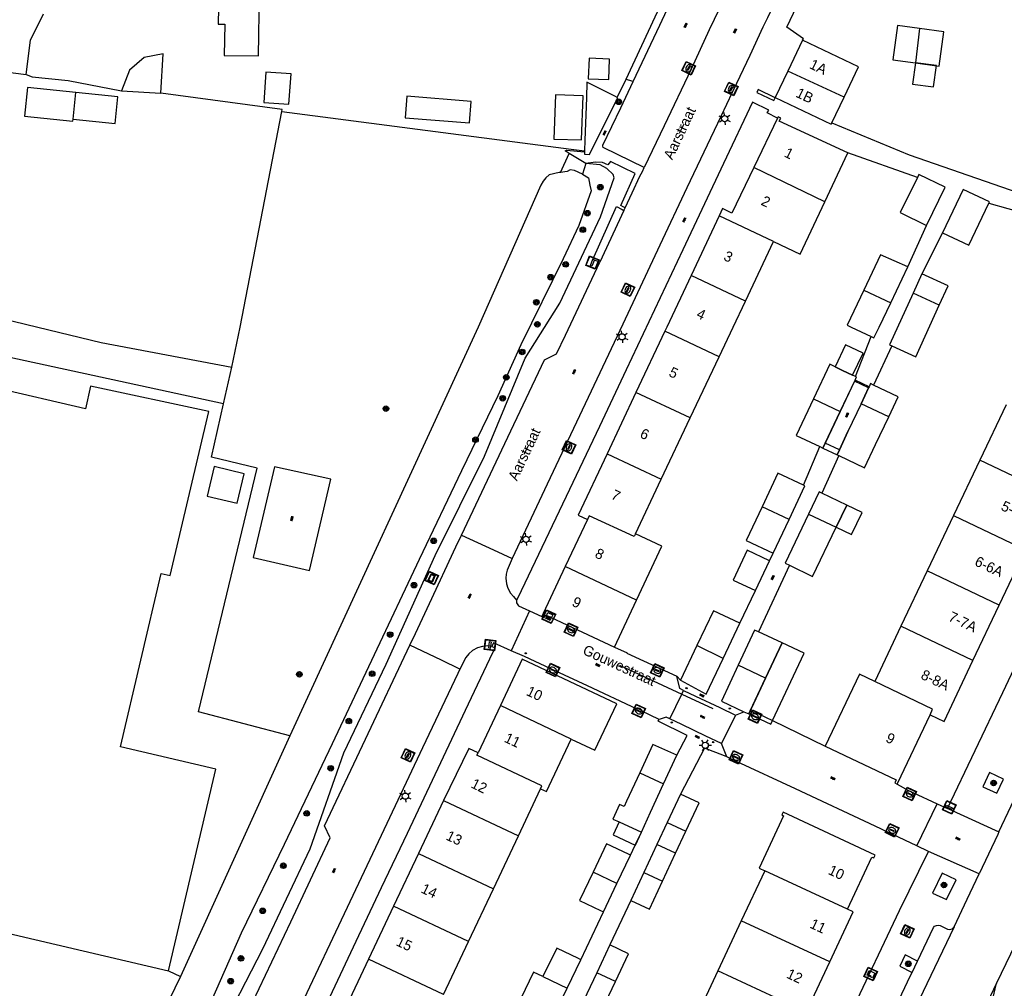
# Model space of a CAD drawing. Header units: metres. Extents: x 93870 to 95789, y 463036 to 464040.
# Tile 276 of 344: x 95273 to 95369, y 463186 to 463280. Entities that reach past the tile are written whole.
import ezdxf
from ezdxf.enums import TextEntityAlignment as Align

# ---------------------------------------------------------------- set-up
doc = ezdxf.new("R2010")
doc.units = ezdxf.units.M
doc.header["$LTSCALE"] = 25.4
for name, color, linetype in [('B_BEBOUWINGSGRENS_0', 1, 'Continuous'), ('B_LUIFEL_1', 200, 'Continuous'), ('B_TUSSENMUUR_0', 7, 'Continuous'), ('G_GRENS_ALGEMEEN_0', 7, 'Continuous'), ('Q_BOOM_0', 3, 'Continuous'), ('Q_BRANDKRAAN_0', 5, 'Continuous'), ('Q_CAI-KAST_0', 10, 'Continuous'), ('Q_INSPECTIE_OF_RIOOLPUT_0', 253, 'Continuous'), ('Q_KOLK_0', 254, 'Continuous'), ('Q_LICHTMAST_0', 2, 'Continuous'), ('Q_STRAATNAAMBORD_0', 7, 'Continuous'), ('Q_VERKEERSBORDPAAL_0', 40, 'Continuous'), ('S_GBKN_SYMBOOL_OV_GROOT_0', 7, 'Continuous'), ('T_CULTUURGRENS_0', 76, 'Continuous'), ('T_HAAG_0', 87, 'Continuous'), ('T_HEK_0', 57, 'Continuous'), ('T_MUUR_30CM_0', 10, 'Continuous'), ('T_SCHUTTING_0', 6, 'Continuous'), ('T_WALBESCHERMING_0', 45, 'Continuous'), ('V_WEGGRENS_0', 7, 'Continuous'), ('Z_GBKN_HUISNUMMER_0', 252, 'Continuous'), ('Z_STRAATNAAM_0', 252, 'Continuous')]:
    doc.layers.add(name, color=color, linetype=linetype)
doc.layers.add('Q_PAALTJE_0', color=7, linetype='Continuous', true_color=0x666666)

# ---------------------------------------------------------------- blocks, each defined once
blk = doc.blocks.new('Q_STRAATNAAMBORD')
for points in [[(-0.5, 0.5), (0.5, 0.5), (0.5, -0.5), (-0.5, -0.5)], [(-0.369, 0.22), (0.358, 0.22), (0.358, -0.214), (-0.369, -0.214)]]:
    blk.add_lwpolyline(points, close=True)
for points in [[(-0.442, 0.464), (0.438, 0.464, -0.414214), (0.459, 0.442), (0.459, -0.437, -0.414214), (0.438, -0.459), (-0.442, -0.459, -0.414214), (-0.463, -0.437), (-0.463, 0.442), (-0.463, 0.444), (-0.463, 0.446), (-0.463, 0.448), (-0.462, 0.45), (-0.461, 0.451), (-0.46, 0.453), (-0.459, 0.455), (-0.458, 0.456), (-0.457, 0.457), (-0.456, 0.459), (-0.454, 0.46), (-0.453, 0.461), (-0.451, 0.462), (-0.449, 0.462), (-0.447, 0.463), (-0.446, 0.463), (-0.444, 0.464), (-0.442, 0.464)], [(-0.287, 0.16), (0.281, 0.16, -0.414214), (0.303, 0.139), (0.303, -0.134, -0.414214), (0.281, -0.156), (-0.287, -0.156, -0.414214), (-0.308, -0.134), (-0.308, 0.139), (-0.308, 0.14), (-0.308, 0.142), (-0.307, 0.144), (-0.307, 0.146), (-0.306, 0.148), (-0.305, 0.149), (-0.304, 0.151), (-0.303, 0.152), (-0.302, 0.154), (-0.3, 0.155), (-0.299, 0.156), (-0.297, 0.157), (-0.296, 0.158), (-0.294, 0.159), (-0.292, 0.159), (-0.29, 0.16), (-0.288, 0.16), (-0.287, 0.16)]]:
    blk.add_lwpolyline(points, format="xyb")
blk = doc.blocks.new('Q_CAI-KAST')
for points in [[(-0.5, 0.5), (0.5, 0.5), (0.5, -0.5), (-0.5, -0.5)], [(-0.262, 0.264), (0.25, 0.264), (0.25, 0.187), (-0.262, 0.187)], [(-0.262, 0.107), (0.25, 0.107), (0.25, -0.332), (-0.262, -0.332)]]:
    blk.add_lwpolyline(points, close=True)
blk.add_lwpolyline([(-0.442, 0.464), (0.438, 0.464, -0.414214), (0.459, 0.442), (0.459, -0.437, -0.414214), (0.438, -0.459), (-0.442, -0.459, -0.414214), (-0.463, -0.437), (-0.463, 0.442), (-0.463, 0.444), (-0.463, 0.446), (-0.463, 0.448), (-0.462, 0.45), (-0.461, 0.451), (-0.46, 0.453), (-0.459, 0.455), (-0.458, 0.456), (-0.457, 0.457), (-0.456, 0.459), (-0.454, 0.46), (-0.453, 0.461), (-0.451, 0.462), (-0.449, 0.462), (-0.447, 0.463), (-0.446, 0.463), (-0.444, 0.464), (-0.442, 0.464)], format="xyb")
blk.add_circle((-0.177, -0.034), 0.0354)
blk = doc.blocks.new('Q_LICHTMAST')
for points in [[(-0.26, 0.15), (-0.52, 0.3)], [(0, 0.3), (0, 0.6)], [(0.26, 0.15), (0.52, 0.3)], [(-0.26, -0.15), (-0.52, -0.3)], [(0, -0.3), (0, -0.6)], [(0.26, -0.15), (0.52, -0.3)]]:
    blk.add_lwpolyline(points)
blk.add_circle((0, 0), 0.3)
blk = doc.blocks.new('Q_VERKEERSBORDPAAL')
for points in [[(-0.5, 0.5), (0.5, 0.5), (0.5, -0.5), (-0.5, -0.5)], [(-0.08, 0.333), (0.071, 0.333), (0.071, -0.329), (-0.08, -0.329)]]:
    blk.add_lwpolyline(points, close=True)
blk.add_lwpolyline([(-0.442, 0.464), (0.438, 0.464, -0.414214), (0.459, 0.442), (0.459, -0.437, -0.414214), (0.438, -0.459), (-0.442, -0.459, -0.414214), (-0.463, -0.437), (-0.463, 0.442), (-0.463, 0.444), (-0.463, 0.446), (-0.463, 0.448), (-0.462, 0.45), (-0.461, 0.451), (-0.46, 0.453), (-0.459, 0.455), (-0.458, 0.456), (-0.457, 0.457), (-0.456, 0.459), (-0.454, 0.46), (-0.453, 0.461), (-0.451, 0.462), (-0.449, 0.462), (-0.447, 0.463), (-0.446, 0.463), (-0.444, 0.464), (-0.442, 0.464)], format="xyb")
blk = doc.blocks.new('Q_PAAL_STEEN')
for points in [[(-0.5, 0.5), (0.5, 0.5), (0.5, -0.5), (-0.5, -0.5)], [(-0.08, 0.33), (0.07, 0.33), (0.07, -0.33), (-0.08, -0.33)]]:
    blk.add_lwpolyline(points, close=True)
blk.add_lwpolyline([(-0.44, 0.46), (0.44, 0.46, -0.414214), (0.46, 0.44), (0.46, -0.44, -0.414214), (0.44, -0.46), (-0.44, -0.46, -0.414214), (-0.46, -0.44), (-0.46, 0.44), (-0.46, 0.44), (-0.46, 0.45), (-0.46, 0.45), (-0.46, 0.45), (-0.46, 0.45), (-0.46, 0.45), (-0.46, 0.45), (-0.46, 0.46), (-0.46, 0.46), (-0.46, 0.46), (-0.45, 0.46), (-0.45, 0.46), (-0.45, 0.46), (-0.45, 0.46), (-0.45, 0.46), (-0.45, 0.46), (-0.44, 0.46), (-0.44, 0.46)], format="xyb")
blk = doc.blocks.new('Q_PAALTJE')
at = {"color": 251, "true_color": 0x666666, "xscale": 0.1, "yscale": 0.1, "zscale": 0.01}
blk.add_blockref('Q_PAAL_STEEN', (0, 0), dxfattribs=at)
blk = doc.blocks.new('Q_KOLK')
blk.add_lwpolyline([(-0.5, 0.5), (0.5, 0.5), (0.5, -0.5), (-0.5, -0.5)], close=True)
for points in [[(-0.442, 0.464), (0.438, 0.464, -0.414214), (0.459, 0.442), (0.459, -0.437, -0.414214), (0.438, -0.459), (-0.442, -0.459, -0.414214), (-0.463, -0.437), (-0.463, 0.442, -0.414214), (-0.442, 0.464)], [(-0.345, 0.105, 0.380426), (-0.276, -0.18)], [(-0.008, 0.266, 0.240218), (-0.345, 0.105)], [(-0.194, 0.045, 0.853344), (-0.194, -0.032)], [(0.331, 0.111, 0.240191), (-0.008, 0.266)], [(0.185, -0.032, 0.849746), (0.185, 0.045)], [(0.267, -0.176, 0.380426), (0.331, 0.111)], [(-0.276, -0.18, 0.148452), (0.012, -0.257)], [(0.012, -0.257, 0.131742), (0.267, -0.176)]]:
    blk.add_lwpolyline(points, format="xyb")
for points in [[(-0.194, 0.045), (0.185, 0.045)], [(0.185, -0.032), (-0.194, -0.032)]]:
    blk.add_lwpolyline(points)
blk = doc.blocks.new('Q_BRANDKRAAN')
blk.add_lwpolyline([(-0.5, 0.5), (0.5, 0.5), (0.5, -0.5), (-0.5, -0.5)], close=True)
for points in [[(-0.442, 0.464), (0.438, 0.464, -0.414214), (0.459, 0.442), (0.459, -0.437, -0.414214), (0.438, -0.459), (-0.442, -0.459, -0.414214), (-0.463, -0.437), (-0.463, 0.442), (-0.463, 0.444), (-0.463, 0.446), (-0.463, 0.448), (-0.462, 0.45), (-0.461, 0.451), (-0.46, 0.453), (-0.459, 0.455), (-0.458, 0.456), (-0.457, 0.457), (-0.456, 0.459), (-0.454, 0.46), (-0.453, 0.461), (-0.451, 0.462), (-0.449, 0.462), (-0.447, 0.463), (-0.446, 0.463), (-0.444, 0.464), (-0.442, 0.464)], [(-0.345, 0.105, 0.380426), (-0.276, -0.18)], [(-0.008, 0.266, 0.240218), (-0.345, 0.105)], [(-0.194, 0.045, 0.853344), (-0.194, -0.032)], [(0.331, 0.111, 0.240191), (-0.008, 0.266)], [(0.185, -0.032, 0.849746), (0.185, 0.045)], [(0.267, -0.176, 0.380426), (0.331, 0.111)], [(-0.276, -0.18, 0.148452), (0.012, -0.257)], [(0.012, -0.257, 0.131742), (0.267, -0.176)]]:
    blk.add_lwpolyline(points, format="xyb")
for points in [[(-0.194, 0.045), (0.185, 0.045)], [(0.185, -0.032), (-0.194, -0.032)]]:
    blk.add_lwpolyline(points)
blk = doc.blocks.new('Q_INSPECTIE_OF_RIOOLPUT')
blk.add_lwpolyline([(-0.5, 0.5), (0.5, 0.5), (0.5, -0.5), (-0.5, -0.5)], close=True)
for points in [[(-0.442, 0.464), (0.438, 0.464, -0.414214), (0.459, 0.442), (0.459, -0.437, -0.414214), (0.438, -0.459), (-0.442, -0.459, -0.414214), (-0.463, -0.437), (-0.463, 0.442), (-0.463, 0.444), (-0.463, 0.446), (-0.463, 0.448), (-0.462, 0.45), (-0.461, 0.451), (-0.46, 0.453), (-0.459, 0.455), (-0.458, 0.456), (-0.457, 0.457), (-0.456, 0.459), (-0.454, 0.46), (-0.453, 0.461), (-0.451, 0.462), (-0.449, 0.462), (-0.447, 0.463), (-0.446, 0.463), (-0.444, 0.464), (-0.442, 0.464)], [(-0.345, 0.105, 0.380426), (-0.276, -0.18)], [(-0.008, 0.266, 0.240218), (-0.345, 0.105)], [(-0.194, 0.045, 0.853344), (-0.194, -0.032)], [(0.331, 0.111, 0.240191), (-0.008, 0.266)], [(0.185, -0.032, 0.849746), (0.185, 0.045)], [(0.267, -0.176, 0.380426), (0.331, 0.111)], [(-0.276, -0.18, 0.148452), (0.012, -0.257)], [(0.012, -0.257, 0.131742), (0.267, -0.176)]]:
    blk.add_lwpolyline(points, format="xyb")
for points in [[(-0.194, 0.045), (0.185, 0.045)], [(0.185, -0.032), (-0.194, -0.032)]]:
    blk.add_lwpolyline(points)
blk = doc.blocks.new('Q_BOOM')
for radius in [0.27, 0.18, 0.09]:
    blk.add_circle((0, 0), radius)
blk = doc.blocks.new('S_GBKN_SYMBOOL_OV_GROOT')
for points in [[(-0.21875, 0.0625), (0.21875, 0.0625)], [(-0.21875, 0), (0.21875, 0)], [(-0.1875, 0.0625), (-0.1875, 0)], [(-0.125, 0.09375), (-0.125, 0.0625)], [(-0.125, 0), (-0.125, -0.0625)], [(-0.0625, 0.0625), (-0.0625, 0)], [(0, 0.09375), (0, 0.0625)], [(0, 0), (0, -0.0625)], [(0.0625, 0.0625), (0.0625, 0)], [(0.125, 0.09375), (0.125, 0.0625)], [(0.125, 0), (0.125, -0.0625)], [(0.1875, 0.0625), (0.1875, 0)], [(-0.21875, -0.0625), (0.21875, -0.0625)], [(-0.1875, -0.0625), (-0.1875, -0.09375)], [(-0.0625, -0.0625), (-0.0625, -0.09375)], [(0.0625, -0.0625), (0.0625, -0.09375)], [(0.1875, -0.0625), (0.1875, -0.09375)]]:
    blk.add_lwpolyline(points)

msp = doc.modelspace()

# ---------------------------------------------------------------- linework, layer by layer
at = {"layer": 'B_BEBOUWINGSGRENS_0'}
for p, q in [((95348.94, 463277.9), (95347.506, 463274.886)), ((95328.181, 463276.166), (95328.092, 463274.168)), ((95270.509, 463274.951), (95273.439, 463274.563)), ((95299, 463271.672), (95299.204, 463274.642)), ((95347.506, 463274.886), (95346.29, 463272.33)), ((95278.28, 463272.822), (95273.576, 463273.318)), ((95278.007, 463270.236), (95278.28, 463272.822)), ((95282.73, 463272.98), (95286.53, 463272.75)), ((95324.899, 463272.581), (95324.76, 463268.298)), ((95351.788, 463269.862), (95352.981, 463272.378)), ((95346.496, 463270.327), (95344.188, 463265.525)), ((95327.731, 463267.133), (95327.729, 463267.065)), ((95351.111, 463262.197), (95353.35, 463266.96)), ((95340.829, 463260.827), (95338.097, 463255.025)), ((95343.375, 463252.539), (95346.11, 463258.34)), ((95357.508, 463252.361), (95359.18, 463255.86)), ((95360.54, 463255.17), (95359.687, 463253.302)), ((95335.544, 463249.606), (95332.736, 463243.644)), ((95338.011, 463241.164), (95340.822, 463247.125)), ((95353.806, 463245.326), (95352.815, 463245.795)), ((95354.077, 463245.198), (95353.806, 463245.326)), ((95352.595, 463241.78), (95354.04, 463244.84)), ((95355.36, 463244.084), (95354.636, 463242.552)), ((95355.41, 463244.19), (95355.36, 463244.084)), ((95332.736, 463243.644), (95329.928, 463237.682)), ((95354.636, 463242.552), (95353.354, 463239.836)), ((95368.721, 463242.438), (95366.167, 463237.056)), ((95335.201, 463235.203), (95338.011, 463241.164)), ((95351.15, 463238.72), (95352.595, 463241.78)), ((95353.354, 463239.836), (95352.52, 463238.07)), ((95350.627, 463238.378), (95350.92, 463238.24)), ((95350.92, 463238.24), (95351.15, 463238.72)), ((95352.52, 463238.07), (95352.29, 463237.59)), ((95352.29, 463237.59), (95352.461, 463237.509)), ((95366.167, 463237.056), (95363.612, 463231.675)), ((95332.7, 463229.9), (95335.201, 463235.203)), ((95353.24, 463232.69), (95350.825, 463233.843)), ((95352.21, 463230.537), (95353.24, 463232.69)), ((95363.612, 463231.675), (95361.058, 463226.293)), ((95328.03, 463231.3), (95325.869, 463226.715)), ((95346.09, 463228.02), (95347.62, 463231.295)), ((95352.204, 463230.524), (95352.21, 463230.537)), ((95368.062, 463222.946), (95370.616, 463228.327)), ((95361.058, 463226.293), (95358.504, 463220.912)), ((95330.64, 463218.87), (95332.804, 463223.454)), ((95365.507, 463217.564), (95368.062, 463222.946)), ((95341.21, 463217.75), (95342.85, 463221.2)), ((95346.94, 463219.28), (95344.649, 463220.357)), ((95358.504, 463220.912), (95355.95, 463215.53)), ((95345.338, 463215.863), (95346.94, 463219.28)), ((95338.665, 463219.03), (95337.06, 463215.65)), ((95339.57, 463214.3), (95341.21, 463217.75)), ((95342.679, 463217.116), (95341.04, 463213.62)), ((95337.06, 463215.65), (95339.57, 463214.3)), ((95343.839, 463212.666), (95345.338, 463215.863)), ((95341.04, 463213.62), (95343.235, 463212.589)), ((95319.56, 463213.184), (95317.394, 463208.593)), ((95343.235, 463212.589), (95343.7, 463212.37)), ((95343.7, 463212.37), (95343.839, 463212.666)), ((95335.42, 463205.558), (95336.7, 463208.35)), ((95321.306, 463200.512), (95323.46, 463205.08)), ((95314.022, 463203.953), (95311.593, 463198.807)), ((95337.071, 463204.575), (95335.786, 463201.81)), ((95338.885, 463203.732), (95337.071, 463204.575)), ((95337.599, 463200.966), (95338.885, 463203.732)), ((95331.09, 463201.875), (95333.271, 463200.874)), ((95335.786, 463201.81), (95337.599, 463200.966)), ((95318.878, 463195.365), (95321.306, 463200.512)), ((95334.781, 463199.674), (95333.511, 463196.955)), ((95336.593, 463198.827), (95334.781, 463199.674)), ((95311.593, 463198.807), (95309.165, 463193.66)), ((95330.89, 463195.865), (95332.21, 463198.62)), ((95335.323, 463196.108), (95336.593, 463198.827)), ((95345.258, 463197.11), (95342.982, 463192.25)), ((95333.511, 463196.955), (95332.24, 463194.236)), ((95316.451, 463190.218), (95318.878, 463195.365)), ((95329.57, 463193.11), (95330.89, 463195.865)), ((95309.165, 463193.66), (95306.737, 463188.513)), ((95342.982, 463192.25), (95340.707, 463187.39)), ((95314.024, 463185.071), (95316.451, 463190.218)), ((95330.2, 463189.898), (95328.923, 463187.18)), ((95332.01, 463189.048), (95330.2, 463189.898)), ((95306.737, 463188.513), (95304.308, 463183.367)), ((95326.045, 463185.708), (95327.38, 463188.46)), ((95330.733, 463186.33), (95332.01, 463189.048)), ((95349.304, 463183.394), (95351.579, 463188.254)), ((95328.923, 463187.18), (95327.646, 463184.461)), ((95340.707, 463187.39), (95338.431, 463182.53)), ((95324.79, 463183.12), (95326.045, 463185.708))]:
    msp.add_line(p, q, dxfattribs=at)
for points in [[(95296.031, 463276.394), (95296.141, 463282.595), (95292.171, 463282.666), (95292.114, 463279.47), (95292.75, 463279.459), (95292.71, 463276.42), (95296.031, 463276.394)], [(95273.439, 463274.563), (95273.86, 463277.92), (95275.121, 463280.467)], [(95360.305, 463279.04), (95358.16, 463279.33), (95357.71, 463276), (95359.908, 463275.708)], [(95359.908, 463275.708), (95362.22, 463275.4), (95362.67, 463278.72), (95360.305, 463279.04)], [(95352.981, 463272.378), (95354.38, 463275.33), (95348.94, 463277.9)], [(95286.53, 463272.75), (95286.77, 463276.59), (95284.93, 463276.24), (95283.48, 463275.01), (95282.73, 463272.98)], [(95328.092, 463274.168), (95330.09, 463274.079), (95330.179, 463276.077), (95328.181, 463276.166)], [(95299.204, 463274.642), (95296.742, 463274.811), (95296.538, 463271.841), (95299, 463271.672)], [(95330.919, 463272.341), (95330.668, 463272.465), (95327.949, 463273.812), (95327.915, 463272.313), (95327.769, 463268.185), (95327.731, 463267.133)], [(95273.576, 463273.318), (95273.282, 463270.534), (95277.986, 463270.037), (95278.007, 463270.236)], [(95316.719, 463271.963), (95310.455, 463272.465), (95310.288, 463270.372), (95316.552, 463269.87), (95316.719, 463271.963)], [(95324.76, 463268.298), (95327.454, 463268.21), (95327.593, 463272.493), (95324.899, 463272.581)], [(95327.729, 463267.065), (95327.72, 463266.816), (95328.212, 463266.799), (95328.619, 463267.607), (95330.987, 463272.307), (95330.919, 463272.341)], [(95346.29, 463272.33), (95351.73, 463269.74), (95351.788, 463269.862)], [(95353.35, 463266.96), (95346.66, 463270.02), (95346.81, 463270.34), (95346.56, 463270.46), (95346.496, 463270.327)], [(95344.188, 463265.525), (95342.06, 463261.1), (95341.16, 463261.53), (95340.829, 463260.827)], [(95360.111, 463264.547), (95358.44, 463261.15), (95361, 463259.9)], [(95361, 463259.9), (95362.82, 463263.6), (95360.26, 463264.85), (95360.111, 463264.547)], [(95367.054, 463262.061), (95367.11, 463262.18), (95364.57, 463263.39), (95362.56, 463259.18)], [(95346.11, 463258.34), (95348.72, 463257.11), (95351.111, 463262.197)], [(95362.56, 463259.18), (95365.11, 463257.97), (95367.054, 463262.061)], [(95359.18, 463255.86), (95356.53, 463257.02), (95354.905, 463253.605)], [(95338.097, 463255.025), (95335.73, 463250), (95335.544, 463249.606)], [(95362.236, 463252.139), (95363.09, 463254.01), (95360.54, 463255.17)], [(95354.905, 463253.605), (95353.28, 463250.19), (95353.67, 463250), (95355.618, 463249.075)], [(95359.687, 463253.302), (95357.4, 463248.27), (95357.604, 463248.177)], [(95340.822, 463247.125), (95342.178, 463250), (95343.375, 463252.539)], [(95355.618, 463249.075), (95355.88, 463248.95), (95356.38, 463250), (95357.508, 463252.361)], [(95357.604, 463248.177), (95359.95, 463247.11), (95362.236, 463252.139)], [(95286.56, 463226.04), (95287.46, 463225.83), (95291.19, 463241.8), (95279.71, 463244.24), (95279.2, 463242.05), (95270.27, 463244.14), (95270.78, 463246.32), (95258.91, 463249.09), (95256.15, 463237.29), (95257.75, 463236.91), (95257.554, 463236.078), (95257.192, 463234.547), (95256.96, 463233.56), (95256.7, 463233.63), (95250.21, 463205.84), (95249.56, 463206), (95247.32, 463196.4)], [(95352.815, 463245.795), (95351.58, 463246.38), (95349.987, 463243.014)], [(95354.04, 463244.84), (95354.18, 463245.15), (95354.077, 463245.198)], [(95355.848, 463244.364), (95355.56, 463244.5), (95355.41, 463244.19)], [(95357.319, 463241.285), (95358.24, 463243.23), (95355.848, 463244.364)], [(95349.987, 463243.014), (95348.31, 463239.47), (95350.627, 463238.378)], [(95352.461, 463237.509), (95354.97, 463236.32), (95356.035, 463238.57), (95357.319, 463241.285)], [(95329.928, 463237.682), (95327.12, 463231.72), (95328.03, 463231.3)], [(95349.043, 463234.62), (95346.53, 463235.8), (95345, 463232.525)], [(95347.62, 463231.295), (95349.15, 463234.57), (95349.043, 463234.62)], [(95350.825, 463233.843), (95350.56, 463233.97), (95349.526, 463231.801)], [(95345, 463232.525), (95343.47, 463229.25), (95346.09, 463228.02)], [(95349.526, 463231.801), (95347.25, 463227.03), (95347.654, 463226.836)], [(95332.804, 463223.454), (95335.27, 463228.68), (95332.7, 463229.9)], [(95347.654, 463226.836), (95349.92, 463225.75), (95352.204, 463230.524)], [(95287.3, 463187.38), (95291.89, 463207.01), (95282.62, 463209.18), (95286.56, 463226.04)], [(95325.869, 463226.715), (95323.707, 463222.13), (95323.58, 463221.86)], [(95323.58, 463221.86), (95323.81, 463221.75), (95323.94, 463222.02), (95330.64, 463218.87)], [(95342.85, 463221.2), (95340.27, 463222.41), (95338.665, 463219.03)], [(95344.649, 463220.357), (95344.28, 463220.53), (95342.679, 463217.116)], [(95330.866, 463213.347), (95321.685, 463217.689), (95319.56, 463213.184)], [(95361.35, 463212.29), (95362.7, 463211.65), (95365.507, 463217.564)], [(95355.95, 463215.53), (95354.47, 463216.23), (95351.14, 463209.24)], [(95326.445, 463209.931), (95328.738, 463208.847), (95330.866, 463213.347)], [(95358.15, 463205.55), (95358.209, 463205.674), (95361.35, 463212.29)], [(95323.46, 463205.08), (95324.03, 463204.81), (95326.445, 463209.931)], [(95317.394, 463208.593), (95316.493, 463209.006), (95314.022, 463203.953)], [(95336.7, 463208.35), (95334.37, 463209.41), (95333.103, 463206.652)], [(95351.14, 463209.24), (95358.04, 463205.96), (95357.91, 463205.67), (95358.15, 463205.55)], [(95333.103, 463206.652), (95331.83, 463203.88), (95331.59, 463203.357), (95331.154, 463203.557), (95330.505, 463202.144), (95331.09, 463201.875)], [(95333.271, 463200.874), (95334.16, 463202.81), (95335.42, 463205.558)], [(95347.043, 463202.826), (95346.911, 463202.547), (95347.1, 463202.461), (95344.725, 463197.379), (95345.258, 463197.11)], [(95353.313, 463193.365), (95355.688, 463198.447), (95355.877, 463198.361), (95356.009, 463198.64), (95347.043, 463202.826)], [(95332.21, 463198.62), (95332, 463198.72), (95329.89, 463199.73), (95328.565, 463196.975)], [(95247.32, 463196.4), (95252.6, 463195.17), (95252.2, 463193.46), (95254.2, 463193), (95253.92, 463191.82), (95257.75, 463190.93), (95257.91, 463191.61), (95259.68, 463191.2), (95259.96, 463192.4), (95265.74, 463191.05), (95265.8, 463191.28), (95267.77, 463190.82), (95268.02, 463191.89), (95287.3, 463187.38)], [(95328.565, 463196.975), (95327.24, 463194.22), (95329.28, 463193.248), (95329.57, 463193.11)], [(95332.24, 463194.236), (95334.052, 463193.389), (95335.323, 463196.108)], [(95351.579, 463188.254), (95353.855, 463193.114), (95353.313, 463193.365)], [(95327.38, 463188.46), (95327.156, 463188.569), (95325.04, 463189.6), (95323.689, 463186.819)], [(95323.689, 463186.819), (95322.79, 463187.256), (95321.541, 463184.687), (95321.686, 463184.617)], [(95327.646, 463184.461), (95329.456, 463183.611), (95330.733, 463186.33)]]:
    msp.add_lwpolyline(points, dxfattribs=at)
at = {"layer": 'B_LUIFEL_1'}
for p, q in [((95352.595, 463241.78), (95350.92, 463238.24)), ((95352.518, 463238.071), (95353.354, 463239.836)), ((95350.92, 463238.24), (95352.29, 463237.59)), ((95352.29, 463237.59), (95352.518, 463238.071)), ((95352.21, 463230.537), (95353.694, 463229.828)), ((95344.354, 463224.367), (95345.728, 463227.257)), ((95346.94, 463219.28), (95345.338, 463215.863)), ((95345.338, 463215.863), (95343.7, 463212.37)), ((95335.786, 463201.81), (95334.781, 463199.674)), ((95336.593, 463198.827), (95337.599, 463200.966))]:
    msp.add_line(p, q, dxfattribs=at)
for points in [[(95359.908, 463275.708), (95359.632, 463273.635), (95361.686, 463273.36), (95361.963, 463275.434), (95359.908, 463275.708)], [(95278.007, 463270.236), (95282.085, 463269.806), (95282.357, 463272.392), (95278.28, 463272.822)], [(95353.117, 463248.289), (95352.098, 463246.135), (95352.815, 463245.795)], [(95353.806, 463245.326), (95354.825, 463247.48), (95353.117, 463248.289)], [(95352.815, 463245.795), (95353.806, 463245.326), (95353.806, 463245.326)], [(95355.36, 463244.084), (95353.99, 463244.733), (95352.595, 463241.78)], [(95354.636, 463242.552), (95355.36, 463244.084), (95355.36, 463244.084)], [(95291.725, 463236.436), (95291.04, 463233.558), (95293.949, 463232.866), (95294.634, 463235.743), (95291.725, 463236.436)], [(95353.24, 463232.69), (95352.21, 463230.537), (95352.21, 463230.537)], [(95353.694, 463229.828), (95354.723, 463231.98), (95353.24, 463232.69)], [(95345.728, 463227.257), (95343.56, 463228.287), (95342.187, 463225.397), (95344.354, 463224.367)], [(95346.02, 463211.725), (95349.09, 463218.269), (95346.94, 463219.28)], [(95343.7, 463212.37), (95345.85, 463211.362), (95346.02, 463211.725)], [(95331.09, 463201.875), (95330.506, 463200.603), (95332.675, 463199.608)], [(95332.675, 463199.608), (95332.687, 463199.602), (95333.271, 463200.874)]]:
    msp.add_lwpolyline(points, dxfattribs=at)
at = {"layer": 'B_TUSSENMUUR_0'}
for p, q in [((95360.305, 463279.04), (95359.908, 463275.708)), ((95352.981, 463272.378), (95347.506, 463274.886)), ((95351.111, 463262.197), (95344.188, 463265.525)), ((95346.11, 463258.34), (95340.829, 463260.827)), ((95343.375, 463252.539), (95338.097, 463255.025)), ((95354.905, 463253.605), (95357.508, 463252.361)), ((95362.236, 463252.139), (95359.687, 463253.302)), ((95340.822, 463247.125), (95335.544, 463249.606)), ((95338.011, 463241.164), (95332.736, 463243.644)), ((95349.987, 463243.014), (95352.595, 463241.78)), ((95357.319, 463241.285), (95354.636, 463242.552)), ((95329.928, 463237.682), (95335.201, 463235.203)), ((95373.17, 463233.709), (95366.167, 463237.056)), ((95347.62, 463231.295), (95345, 463232.525)), ((95349.526, 463231.801), (95352.204, 463230.524)), ((95363.612, 463231.675), (95370.616, 463228.327)), ((95332.804, 463223.454), (95325.869, 463226.715)), ((95368.062, 463222.946), (95361.058, 463226.293)), ((95365.507, 463217.564), (95358.504, 463220.912)), ((95341.21, 463217.75), (95338.665, 463219.03)), ((95345.338, 463215.863), (95342.679, 463217.116)), ((95345.338, 463215.863), (95345.338, 463215.863)), ((95326.445, 463209.931), (95319.56, 463213.184)), ((95333.103, 463206.652), (95335.42, 463205.558)), ((95314.022, 463203.953), (95321.306, 463200.512)), ((95311.593, 463198.807), (95318.878, 463195.365)), ((95353.313, 463193.365), (95345.258, 463197.11)), ((95330.89, 463195.865), (95328.565, 463196.975)), ((95333.511, 463196.955), (95335.323, 463196.108)), ((95316.451, 463190.218), (95309.165, 463193.66)), ((95351.579, 463188.254), (95342.982, 463192.25)), ((95314.024, 463185.071), (95306.737, 463188.513)), ((95323.689, 463186.819), (95326.045, 463185.708)), ((95330.733, 463186.33), (95328.923, 463187.18)), ((95349.304, 463183.394), (95340.707, 463187.39))]:
    msp.add_line(p, q, dxfattribs=at)
for points in [[(95332.7, 463229.9), (95332.554, 463229.628), (95328.197, 463231.634), (95328.03, 463231.3)], [(95361.35, 463212.29), (95361.577, 463212.841), (95355.95, 463215.53)], [(95323.46, 463205.08), (95323.602, 463205.362), (95317.279, 463208.349), (95317.394, 463208.593)]]:
    msp.add_lwpolyline(points, dxfattribs=at)
at = {"layer": 'G_GRENS_ALGEMEEN_0'}
for p, q in [((95330.919, 463272.341), (95331.802, 463274.133)), ((95287.3, 463187.38), (95288.454, 463186.819))]:
    msp.add_line(p, q, dxfattribs=at)
for points in [[(95331.802, 463274.133), (95332.311, 463273.952), (95332.465, 463273.897)], [(95326.25, 463266.892), (95325.84, 463267.141), (95325.983, 463267.226), (95327.729, 463267.065)], [(95327.869, 463265.909), (95326.4, 463266.801), (95326.25, 463266.892)], [(95331.695, 463261.615), (95331.5, 463261.715), (95331.264, 463261.838), (95332.672, 463264.951), (95330.252, 463266.114), (95330.004, 463265.783), (95329.473, 463266.002), (95328.788, 463266.036), (95327.869, 463265.909)]]:
    msp.add_lwpolyline(points, dxfattribs=at)
at = {"layer": 'T_CULTUURGRENS_0'}
for p, q in [((95325.391, 463265.045), (95326.25, 463266.892)), ((95327.869, 463265.909), (95327.547, 463264.893))]:
    msp.add_line(p, q, dxfattribs=at)
for points in [[(95261.792, 463115.868), (95266.216, 463125.299), (95269.915, 463132.134), (95273.509, 463139.763), (95277.042, 463147.78), (95281.138, 463156.41), (95284.615, 463164.651), (95287.973, 463173.033), (95292.005, 463180.884), (95296.462, 463189.531), (95301.06, 463199.26), (95304.327, 463208.585), (95308.452, 463217.214), (95313.214, 463227.778), (95318.024, 463237.439), (95321.974, 463246.991), (95325.352, 463252.344), (95329.282, 463260.724), (95330.622, 463264.515), (95330.529, 463264.849), (95329.912, 463265.439), (95329.266, 463265.799), (95327.869, 463265.909)], [(95376.628, 463204.779), (95377.49, 463204.928), (95378.006, 463204.764), (95378.308, 463204.273), (95378.523, 463202.597), (95377.194, 463199.032), (95375.64, 463195.279), (95370.399, 463184.301), (95369.496, 463183.524), (95368.722, 463183.238), (95367.904, 463183.401), (95367.517, 463183.728), (95367.431, 463184.669), (95367.811, 463186.19)]]:
    msp.add_lwpolyline(points, dxfattribs=at)
at = {"layer": 'T_HAAG_0'}
for p, q in [((95359.18, 463255.86), (95361, 463259.9)), ((95292.64, 463242.526), (95293.445, 463246.095))]:
    msp.add_line(p, q, dxfattribs=at)
for points in [[(95298.315, 463270.981), (95298.35, 463271.16), (95286.53, 463272.75)], [(95293.445, 463246.095), (95294.26, 463250), (95298.315, 463270.981)], [(95299.096, 463210.255), (95290.21, 463212.56), (95295.92, 463236.29), (95291.47, 463237.34), (95292.64, 463242.526)]]:
    msp.add_lwpolyline(points, dxfattribs=at)
at = {"layer": 'T_HEK_0'}
for p, q in [((95298.315, 463270.981), (95326.441, 463267.302)), ((95326.441, 463267.302), (95327.731, 463267.133)), ((95360.111, 463264.547), (95353.35, 463266.96)), ((95367.054, 463262.061), (95375.13, 463259.75)), ((95362.56, 463259.18), (95360.54, 463255.17)), ((95355.41, 463244.19), (95354.04, 463244.84)), ((95352.518, 463238.071), (95351.15, 463238.72)), ((95352.52, 463238.07), (95352.518, 463238.071))]:
    msp.add_line(p, q, dxfattribs=at)
msp.add_lwpolyline([(95273.439, 463274.563), (95274.037, 463274.353), (95277.529, 463273.982), (95282.73, 463272.98)], dxfattribs=at)
at = {"layer": 'T_MUUR_30CM_0'}
msp.add_lwpolyline([(95348.94, 463277.9), (95349.04, 463278.036), (95347.425, 463279.175), (95352.78, 463290.522)], dxfattribs=at)
at = {"layer": 'T_SCHUTTING_0'}
msp.add_line((95331.802, 463274.133), (95336.803, 463284.976), dxfattribs=at)
at = {"layer": 'T_WALBESCHERMING_0'}
for p, q in [((95325.391, 463265.045), (95325.275, 463265.029)), ((95299.096, 463210.255), (95288.454, 463186.819)), ((95288.454, 463186.819), (95279.05, 463167.493))]:
    msp.add_line(p, q, dxfattribs=at)
for points in [[(95327.547, 463264.893), (95326.775, 463265.23), (95326.338, 463265.302), (95326.051, 463265.138), (95325.391, 463265.045)], [(95327.547, 463264.893), (95328.124, 463264.509), (95328.265, 463263.817), (95328.391, 463263.255), (95327.192, 463259.874), (95325.65, 463256.636), (95321.551, 463248.267), (95319.303, 463243.305), (95315.762, 463236.027), (95311.642, 463227.397), (95307.289, 463218.122), (95303.19, 463209.453), (95298.518, 463199.686), (95294.342, 463191.039), (95290.251, 463181.786), (95288.061, 463177.566), (95284.164, 463169.259), (95279.994, 463160.298), (95276.2, 463152.134), (95272.011, 463143.265), (95267.87, 463134.555), (95263.894, 463126.092), (95259.438, 463117.028)], [(95325.275, 463265.029), (95324.299, 463264.815), (95323.972, 463264.529), (95323.7, 463264.191), (95323.49, 463263.81), (95317.39, 463250), (95299.096, 463210.255)]]:
    msp.add_lwpolyline(points, dxfattribs=at)
at = {"layer": 'V_WEGGRENS_0'}
for p, q in [((95331.574, 463261.355), (95329.219, 463256.304)), ((95331.574, 463261.355), (95331.695, 463261.615)), ((95292.64, 463242.526), (95255.716, 463250.546)), ((95354.077, 463245.198), (95355.618, 463249.075)), ((95357.604, 463248.177), (95355.848, 463244.364)), ((95349.043, 463234.62), (95350.627, 463238.378)), ((95352.461, 463237.509), (95350.825, 463233.843)), ((95345.728, 463227.257), (95346.09, 463228.02)), ((95347.654, 463226.836), (95344.649, 463220.357)), ((95342.85, 463221.2), (95344.354, 463224.367)), ((95322.398, 463222.395), (95320.612, 463218.517)), ((95322.398, 463222.395), (95323.58, 463221.86)), ((95336.71, 463216.047), (95337.06, 463215.65)), ((95336.039, 463211.905), (95337.201, 463214.3)), ((95337.201, 463214.3), (95337.372, 463214.652)), ((95342.418, 463212.264), (95343.235, 463212.589)), ((95342.418, 463212.264), (95341.07, 463209.509)), ((95346.02, 463211.725), (95351.14, 463209.24)), ((95336.7, 463208.35), (95337.725, 463210.26)), ((95341.58, 463208.19), (95341.07, 463209.509)), ((95339.397, 463209.03), (95337.071, 463204.575)), ((95360.063, 463199.53), (95362.016, 463203.641)), ((95362.016, 463203.641), (95363.045, 463203.176)), ((95332.675, 463199.608), (95333.271, 463200.874)), ((95332.21, 463198.62), (95332.675, 463199.608)), ((95361.184, 463198.986), (95360.063, 463199.53)), ((95366.1, 463196.808), (95361.184, 463198.986)), ((95332.24, 463194.236), (95330.2, 463189.898)), ((95327.38, 463188.46), (95329.57, 463193.11)), ((95359.589, 463187.232), (95360.112, 463188.325))]:
    msp.add_line(p, q, dxfattribs=at)
for points in [[(95351.219, 463293.563), (95349.046, 463287.609), (95345.531, 463280.101), (95345.086, 463279.184), (95343.803, 463276.433), (95342.501, 463273.707), (95342.08, 463272.82), (95340.976, 463270.479), (95337.7, 463263.554)], [(95332.465, 463273.897), (95335.05, 463279.369), (95337.243, 463284.058), (95341.039, 463292.016)], [(95345.649, 463291.097), (95343.213, 463285.93), (95339.868, 463278.912), (95338.105, 463275.092), (95335.493, 463269.593), (95333.548, 463265.518)], [(95333.548, 463265.518), (95329.605, 463267.431), (95329.542, 463267.473), (95329.502, 463267.592), (95329.513, 463267.706), (95331.258, 463271.34), (95332.465, 463273.897)], [(95346.274, 463272.299), (95344.636, 463273.104), (95344.5, 463272.815)], [(95344.5, 463272.815), (95346.139, 463272.046), (95346.274, 463272.299)], [(95344.062, 463271.892), (95341.262, 463265.927), (95337.285, 463257.532), (95334.526, 463251.684), (95331.777, 463245.831), (95329.192, 463240.347), (95326.27, 463234.208), (95321.245, 463223.674), (95321.117, 463223.422)], [(95346.496, 463270.327), (95345.506, 463270.852), (95345.648, 463271.12), (95344.062, 463271.892)], [(95351.788, 463269.862), (95359.32, 463266.76), (95378.94, 463259.95)], [(95331.695, 463261.615), (95332.367, 463263.056), (95333.124, 463264.694), (95333.36, 463265.129), (95333.548, 463265.518)], [(95337.7, 463263.554), (95335.063, 463257.98), (95331.458, 463250.298), (95328.08, 463243.16), (95324.108, 463234.723), (95320.703, 463227.49)], [(95329.219, 463256.304), (95329.045, 463256.377), (95328.541, 463256.581), (95330.855, 463261.735), (95331.409, 463261.44), (95331.574, 463261.355)], [(95253.283, 463257.324), (95253.463, 463257.131), (95254.507, 463255.796), (95254.74, 463255.586), (95255.269, 463255.108), (95256.566, 463254.369), (95274.58, 463250)], [(95315.772, 463229.772), (95319.996, 463238.665), (95323.836, 463246.829), (95325.021, 463247.415), (95325.892, 463249.23), (95329.219, 463256.304)], [(95363.045, 463203.176), (95368.403, 463214.471), (95370.9, 463219.738), (95379.53, 463237.882), (95387.129, 463253.883), (95387.408, 463254.49), (95383.788, 463256.092)], [(95274.58, 463250), (95280.73, 463248.51), (95293.445, 463246.095)], [(95301.003, 463226.34), (95303.068, 463235.207), (95297.591, 463236.397), (95295.526, 463227.597), (95301.003, 463226.34)], [(95310.751, 463219.046), (95311.296, 463220.19), (95312.674, 463223.114), (95315.233, 463228.627), (95315.772, 463229.772)], [(95315.772, 463229.772), (95318.888, 463228.33), (95320.703, 463227.49)], [(95320.703, 463227.49), (95320.214, 463226.343), (95320.122, 463225.963), (95320.075, 463225.571), (95320.143, 463225.032), (95320.272, 463224.607), (95320.524, 463224.123), (95320.817, 463223.804), (95321.117, 463223.422)], [(95321.117, 463223.422), (95321.108, 463223.169), (95321.32, 463222.883), (95322.398, 463222.395)], [(95320.612, 463218.517), (95318.886, 463219.279), (95318.735, 463218.939)], [(95295.472, 463184.35), (95299.172, 463192.15), (95303.005, 463200.319), (95302.469, 463201.499), (95306.443, 463209.921), (95310.751, 463219.046)], [(95318.735, 463218.939), (95319.035, 463218.793), (95318.785, 463218.328), (95316.142, 463212.696), (95313.728, 463207.628), (95310.476, 463200.756), (95307.952, 463195.446), (95305.498, 463190.233), (95303.186, 463185.344), (95300.72, 463180.141), (95298.447, 463175.315), (95296.36, 463170.891), (95295.884, 463169.871)], [(95315.625, 463216.741), (95313.817, 463217.596), (95310.751, 463219.046)], [(95318.735, 463218.939), (95318.288, 463218.995), (95317.806, 463218.94), (95317.324, 463218.806), (95316.848, 463218.532), (95316.495, 463218.219), (95316.188, 463217.864), (95315.625, 463216.741)], [(95334.981, 463211.836), (95333.254, 463212.66), (95333.275, 463212.725), (95332.881, 463212.906), (95332.847, 463212.851), (95328.019, 463215.09), (95324.877, 463216.548), (95324.455, 463216.745), (95321.895, 463217.95), (95320.612, 463218.517)], [(95330.64, 463218.87), (95331.879, 463218.322), (95331.865, 463218.291), (95336.71, 463216.047)], [(95315.625, 463216.741), (95315.416, 463216.317), (95311.994, 463209.084), (95308.503, 463201.71), (95304.351, 463192.915), (95300.436, 463184.617), (95297.279, 463178), (95296.15, 463175.614), (95295.142, 463173.398)], [(95337.372, 463214.652), (95337.003, 463214.838), (95336.71, 463216.047)], [(95337.372, 463214.652), (95338.53, 463214.114), (95340.91, 463213.01), (95342.418, 463212.264)], [(95343.839, 463212.666), (95344.199, 463212.523), (95344.641, 463212.394), (95346.02, 463211.725)], [(95337.725, 463210.26), (95334.913, 463211.664), (95334.981, 463211.836)], [(95336.039, 463211.905), (95335.671, 463212.07), (95334.981, 463211.836)], [(95341.07, 463209.509), (95339.539, 463210.21), (95337.205, 463211.355), (95336.039, 463211.905)], [(95341.58, 463208.19), (95341.361, 463208.306), (95339.397, 463209.03)], [(95360.063, 463199.53), (95357.717, 463200.644), (95357.303, 463200.848), (95356.011, 463201.442), (95348.257, 463205.069), (95342.515, 463207.749), (95342.097, 463207.939), (95341.58, 463208.19)], [(95368.473, 463206.01), (95367.112, 463206.658), (95366.464, 463205.292), (95367.834, 463204.651), (95368.473, 463206.01)], [(95358.15, 463205.55), (95359.243, 463204.916), (95359.668, 463204.715), (95362.016, 463203.641)], [(95376.628, 463204.779), (95374.402, 463200.07), (95371.421, 463193.704), (95367.811, 463186.19)], [(95368.032, 463200.9), (95369.237, 463203.42), (95369.645, 463204.329), (95370.086, 463205.266)], [(95363.045, 463203.176), (95363.143, 463203.132), (95368.032, 463200.9)], [(95368.032, 463200.9), (95367.912, 463200.65), (95366.1, 463196.808)], [(95337.762, 463149.97), (95339.801, 463154.232), (95342.099, 463159.054), (95344.941, 463164.985), (95349.001, 463173.562), (95353.661, 463183.328), (95358.36, 463193.238), (95361.184, 463198.986)], [(95361.569, 463194.947), (95362.942, 463194.317), (95363.863, 463196.24), (95362.507, 463196.877), (95361.569, 463194.947)], [(95363.666, 463191.676), (95364.942, 463194.355), (95366.1, 463196.808)], [(95363.666, 463191.676), (95361.027, 463186.1), (95356.435, 463176.496), (95352.573, 463168.302)], [(95360.112, 463188.325), (95361.679, 463191.6), (95361.783, 463191.738), (95361.964, 463191.806), (95362.137, 463191.831), (95362.31, 463191.787), (95363.038, 463191.448), (95363.241, 463191.394), (95363.471, 463191.451), (95363.666, 463191.676)], [(95360.112, 463188.325), (95358.911, 463188.933), (95358.387, 463187.85), (95359.589, 463187.232)], [(95354.584, 463176.657), (95354.863, 463177.242), (95359.416, 463186.871), (95359.589, 463187.232)], [(95367.811, 463186.19), (95366.624, 463183.718), (95364.726, 463179.792), (95360.788, 463171.406), (95358.7, 463166.977), (95354.785, 463158.746), (95351.038, 463150.831), (95347.131, 463142.633), (95343.173, 463134.331), (95343.069, 463134.03), (95342.968, 463133.805), (95339.104, 463125.734), (95335.144, 463117.299), (95332.007, 463110.771), (95327.791, 463101.871), (95326.601, 463099.428), (95325.112, 463096.247), (95324.849, 463095.717)]]:
    msp.add_lwpolyline(points, dxfattribs=at)
at = {"layer": 'Z_STRAATNAAM_0'}
for p, q in [((95336.988, 463268.873), (95337.415, 463269.777)), ((95321.879, 463237.632), (95322.306, 463238.536)), ((95331.126, 463217.103), (95337.201, 463214.3)), ((95337.201, 463214.3), (95340.206, 463212.913))]:
    msp.add_line(p, q, dxfattribs=at)

# ---------------------------------------------------------------- block references
at = {"layer": 'Q_BOOM_0'}
for p, rotation in [((95331.065, 463271.916), 63.25967336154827), ((95329.281, 463263.609), 102.6367092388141), ((95328.018, 463261.084), 70.47402732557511), ((95327.57, 463259.47), 64.5352812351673), ((95325.913, 463256.099), 63.9051392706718), ((95324.443, 463254.858), 63.9051392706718), ((95323.058, 463252.42), 63.9051392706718), ((95323.156, 463250.271), 63.9051392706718), ((95321.668, 463247.589), 65.62742335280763), ((95320.127, 463245.116), 65.62742335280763), ((95319.784, 463243.081), 67.53363521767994), ((95308.424, 463242.068), 65.28412626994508), ((95317.138, 463239.046), 64.05546789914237), ((95313.07, 463229.209), 64.47998512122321), ((95311.156, 463224.9), 64.85810708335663), ((95308.835, 463220.089), 64.85810708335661), ((95300.012, 463216.223), 65.28412626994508), ((95307.087, 463216.279), 64.69361239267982), ((95304.818, 463211.679), 64.69361239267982), ((95303.061, 463207.084), 70.69216592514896), ((95367.513, 463205.651), 64.8171525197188), ((95300.729, 463202.695), 64.43609102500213), ((95298.457, 463197.603), 64.22214916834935), ((95362.689, 463195.731), 64.07976780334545), ((95296.448, 463193.213), 64.22214916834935), ((95294.333, 463188.591), 66.14849015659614), ((95359.225, 463188.064), 152.7903511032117), ((95293.322, 463186.381), 66.14849015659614)]:
    msp.add_blockref('Q_BOOM', p, dxfattribs=dict(at, rotation=rotation))
at = {"layer": 'Q_BRANDKRAAN_0'}
for p, rotation in [((95326.225, 463238.31), 64.78971975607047), ((95359.131, 463191.216), 64.63121197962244)]:
    msp.add_blockref('Q_BRANDKRAAN', p, dxfattribs=dict(at, rotation=rotation))
at = {"layer": 'Q_CAI-KAST_0'}
for p, rotation in [((95324.266, 463221.826), 154.8194715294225), ((95355.56, 463187.074), 64.63121197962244)]:
    msp.add_blockref('Q_CAI-KAST', p, dxfattribs=dict(at, rotation=rotation))
at = {"layer": 'Q_INSPECTIE_OF_RIOOLPUT_0'}
for p, rotation in [((95331.951, 463253.645), 64.86032858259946), ((95310.562, 463208.336), 64.66618344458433)]:
    msp.add_blockref('Q_INSPECTIE_OF_RIOOLPUT', p, dxfattribs=dict(at, rotation=rotation))
at = {"layer": 'Q_KOLK_0'}
for p, rotation in [((95337.867, 463275.188), 64.5924944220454), ((95342.003, 463273.172), 64.60941303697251), ((95326.414, 463220.559), 154.8194715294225), ((95324.657, 463216.641), 154.9756741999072), ((95334.805, 463216.605), 155.1484141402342), ((95333.003, 463212.663), 155.3263821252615), ((95344.306, 463212.118), 154.8810686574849), ((95342.467, 463208.148), 155.5560452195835), ((95359.346, 463204.581), 154.6886049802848), ((95357.656, 463201.053), 153.7680600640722)]:
    msp.add_blockref('Q_KOLK', p, dxfattribs=dict(at, rotation=rotation))
at = {"layer": 'Q_LICHTMAST_0'}
for p, rotation in [((95341.36, 463270.273), 64.68263932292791), ((95331.39, 463249.054), 64.67453038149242), ((95322.043, 463229.353), 64.79086567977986), ((95339.469, 463209.313), 151.3182858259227), ((95310.308, 463204.371), 64.66618344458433)]:
    msp.add_blockref('Q_LICHTMAST', p, dxfattribs=dict(at, rotation=rotation))
at = {"layer": 'Q_PAALTJE_0'}
for p, rotation in [((95322.022, 463218.27), 156.1577842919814), ((95337.669, 463214.864), 155.0806957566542), ((95341.867, 463212.902), 154.8403740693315), ((95336.231, 463211.53), 154.7468366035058), ((95340.255, 463209.611), 155.3983456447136)]:
    msp.add_blockref('Q_PAALTJE', p, dxfattribs=dict(at, rotation=rotation))
at = {"layer": 'Q_STRAATNAAMBORD_0', "rotation": 65.73528065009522}
msp.add_blockref('Q_STRAATNAAMBORD', (95312.868, 463225.587), dxfattribs=at)
at = {"layer": 'Q_VERKEERSBORDPAAL_0'}
for p, rotation in [((95328.503, 463256.282), 157.9637730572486), ((95318.539, 463219.08), 172.8592083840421), ((95363.207, 463203.277), 64.62177834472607)]:
    msp.add_blockref('Q_VERKEERSBORDPAAL', p, dxfattribs=dict(at, rotation=rotation))
at = {"layer": 'S_GBKN_SYMBOOL_OV_GROOT_0'}
for p, rotation in [((95337.576, 463279.366), 65.22581058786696), ((95342.383, 463278.825), 64.99679018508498), ((95329.694, 463268.912), 64.35028115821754), ((95337.446, 463260.444), 64.68166779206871), ((95326.736, 463245.665), 64.67453038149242), ((95353.28, 463241.455), 64.73186140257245), ((95299.297, 463231.379), 76.89028802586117), ((95346.045, 463225.646), 65.11784004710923), ((95316.575, 463223.845), 65.10042238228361), ((95329.035, 463217.116), 155.1203408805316), ((95339.162, 463214.155), 155.1150390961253), ((95339.226, 463212.08), 153.8686261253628), ((95338.716, 463210.13), 153.8686261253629), ((95351.901, 463206.098), 154.9317542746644), ((95364.052, 463200.225), 155.4616390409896), ((95303.382, 463197.148), 64.86342562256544)]:
    msp.add_blockref('S_GBKN_SYMBOOL_OV_GROOT', p, dxfattribs=dict(at, rotation=rotation))

# ---------------------------------------------------------------- texts
at = {"layer": 'Z_GBKN_HUISNUMMER_0', "linetype": 'Continuous'}
for s, rotation, p in [('1A', 334.6, (95350.481, 463275.319)), ('1B', 334.6, (95349.156, 463272.534)), ('1', 334.3, (95347.627, 463266.909)), ('2', 334.3, (95345.377, 463262.229)), ('3', 334.8, (95341.725, 463256.861)), ('4', 334.8, (95339.082, 463251.25)), ('5', 334.8, (95336.402, 463245.56)), ('6', 334.8, (95333.594, 463239.598)), ('7', 334.8, (95330.786, 463233.636)), ('5-5A', 334.6, (95369.634, 463232.09)), ('8', 334.7, (95329.213, 463227.936)), ('6-6A', 334.6, (95367.08, 463226.708)), ('9', 334.7, (95326.986, 463223.221)), ('7-7A', 334.6, (95364.526, 463221.327)), ('8-8A', 334.6, (95361.845, 463215.679)), ('10', 334.7, (95322.884, 463214.37)), ('11', 334.7, (95320.738, 463209.822)), ('9', 334.6, (95357.492, 463209.992)), ('12', 333.9, (95317.503, 463205.381)), ('13', 334.7, (95315.068, 463200.313)), ('10', 335, (95352.236, 463196.965)), ('14', 334.7, (95312.64, 463195.167)), ('11', 334.9, (95350.453, 463191.744)), ('15', 334.7, (95310.212, 463190.02)), ('12', 334.9, (95348.177, 463186.884))]:
    msp.add_text(s, height=1, rotation=rotation, dxfattribs=at).set_placement(p, align=Align.MIDDLE)
at = {"layer": 'Z_STRAATNAAM_0', "linetype": 'Continuous'}
for s, rotation, p in [('Aarstraat', 64.71652, (95336.988, 463268.873)), ('Aarstraat', 64.71652, (95321.879, 463237.632)), ('Gouwestraat', 335.22886, (95331.126, 463217.103))]:
    msp.add_text(s, height=1, rotation=rotation, dxfattribs=at).set_placement(p, align=Align.MIDDLE)

doc.saveas('drawing.dxf')
